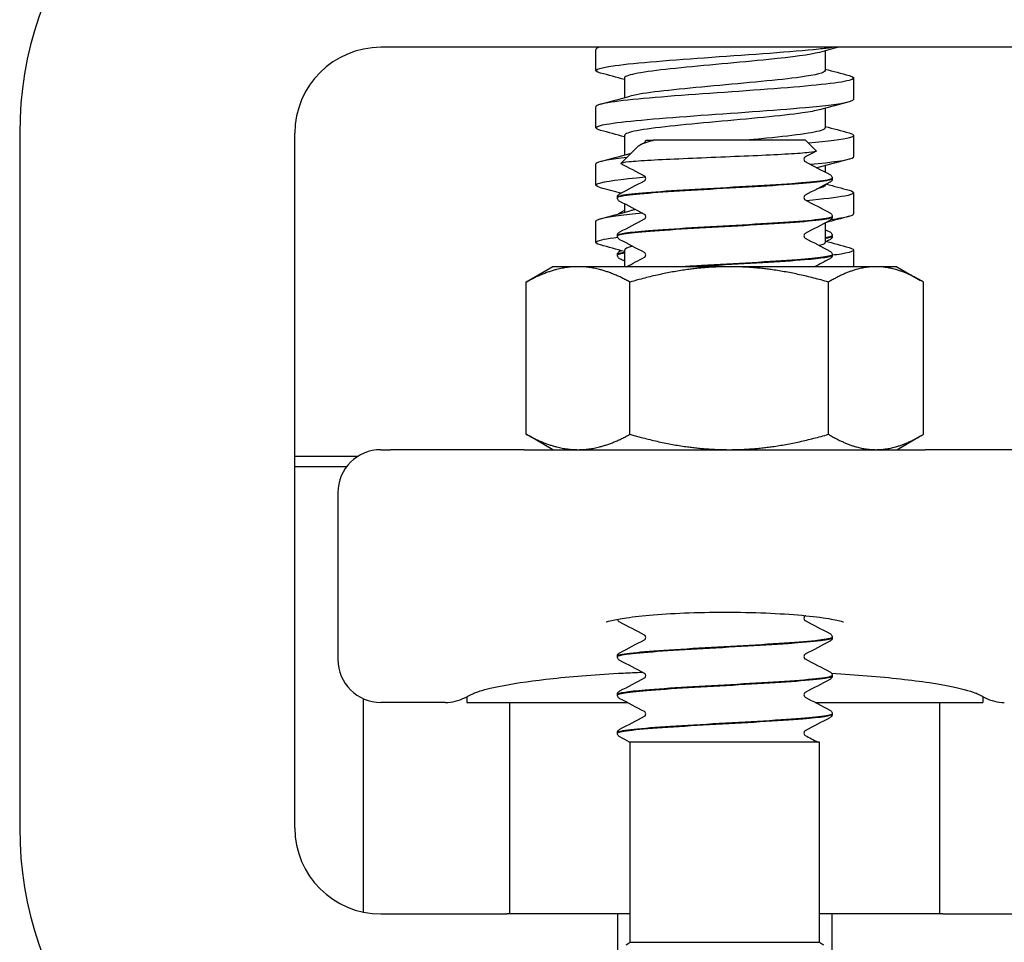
# Model space of a CAD drawing. Header units: inches. Extents: x 24 to 1128, y -58 to 748.
# Tile 580 of 656: x 907.41 to 908.84, y 339.35 to 340.7. Entities that reach past the tile are written whole.
import ezdxf

# ---------------------------------------------------------------- set-up
doc = ezdxf.new("R2010")
doc.units = ezdxf.units.IN
doc.header["$LTSCALE"] = 32
doc.header["$MEASUREMENT"] = 0
doc.layers.add('Visible (ANSI)', color=7, linetype='Continuous', lineweight=30)

msp = doc.modelspace()

# ---------------------------------------------------------------- linework, layer by layer
at = {"layer": 'Visible (ANSI)'}
for p, q in [((907.95618, 340.65617), (907.93584, 340.65617)), ((908.91549, 340.65617), (907.95618, 340.65617)), ((908.24834, 340.62229), (908.24834, 340.65318)), ((908.58167, 340.65096), (908.58167, 340.62229)), ((908.29001, 340.61152), (908.29001, 340.58285)), ((908.62334, 340.58063), (908.62334, 340.61152)), ((908.24834, 340.53896), (908.24834, 340.56985)), ((908.58167, 340.56763), (908.58167, 340.53896)), ((907.41084, 340.53117), (907.41084, 339.52117)), ((907.81084, 339.52117), (907.81084, 340.53117)), ((908.29001, 340.52819), (908.29001, 340.49952)), ((908.62334, 340.49729), (908.62334, 340.52818)), ((908.30951, 340.51212), (908.28482, 340.48742)), ((908.32077, 340.52117), (908.33205, 340.52117)), ((908.32077, 340.52115), (908.32077, 340.52117)), ((908.55311, 340.52117), (908.33205, 340.52117)), ((908.55311, 340.52117), (908.56857, 340.50571)), ((908.24834, 340.45563), (908.24834, 340.48652)), ((908.58201, 340.48438), (908.58167, 340.48421)), ((908.58167, 340.48429), (908.58167, 340.47467)), ((908.59209, 340.46524), (908.59209, 340.46583)), ((908.58167, 340.4564), (908.58167, 340.45563)), ((908.27959, 340.43744), (908.27959, 340.43802)), ((908.62334, 340.41396), (908.62334, 340.44485)), ((908.29001, 340.4286), (908.29001, 340.41619)), ((908.59209, 340.40963), (908.59209, 340.41021)), ((908.24834, 340.37229), (908.24834, 340.40318)), ((908.58167, 340.40079), (908.58167, 340.37229)), ((908.27959, 340.38183), (908.27959, 340.38241)), ((908.59209, 340.38183), (908.59209, 340.38241)), ((908.27959, 340.35402), (908.27959, 340.3546)), ((908.29001, 340.36152), (908.29001, 340.33717)), ((908.59209, 340.35402), (908.59209, 340.3546)), ((908.62334, 340.33717), (908.62334, 340.36152)), ((908.18584, 340.33717), (908.1513, 340.31723)), ((908.22262, 340.33717), (908.18584, 340.33717)), ((908.44227, 340.33717), (908.22262, 340.33717)), ((908.65549, 340.33717), (908.44227, 340.33717)), ((908.68584, 340.33717), (908.65549, 340.33717)), ((908.68584, 340.33717), (908.72038, 340.31723)), ((908.14726, 340.0935), (908.14726, 340.31484)), ((908.29798, 340.0935), (908.29798, 340.31484)), ((908.58656, 340.0935), (908.58656, 340.31484)), ((908.72442, 340.0935), (908.72442, 340.31484)), ((908.18584, 340.07117), (908.1513, 340.09111)), ((908.68584, 340.07117), (908.72038, 340.09111)), ((907.93584, 340.07117), (907.95009, 340.07117)), ((908.14439, 340.07117), (907.95009, 340.07117)), ((908.14439, 340.07117), (908.72729, 340.07117)), ((908.92159, 340.07117), (908.72729, 340.07117)), ((907.81084, 340.06179), (907.90291, 340.06179)), ((907.88584, 340.04617), (907.81084, 340.04617)), ((907.87334, 340.00867), (907.87334, 339.76622)), ((908.59209, 339.79791), (908.59209, 339.79849)), ((908.27959, 339.7701), (908.27959, 339.77069)), ((908.59209, 339.7423), (908.59209, 339.74288)), ((907.91084, 339.39869), (907.91084, 339.70894)), ((908.06084, 339.71196), (908.06084, 339.70372)), ((908.27959, 339.71449), (908.27959, 339.71508)), ((908.81084, 339.71196), (908.81084, 339.70372)), ((908.02959, 339.70372), (907.93584, 339.70372)), ((908.06084, 339.70372), (908.29369, 339.70372)), ((908.12334, 339.39617), (908.12334, 339.70372)), ((908.56717, 339.70372), (908.81084, 339.70372)), ((908.74834, 339.39617), (908.74834, 339.70372)), ((908.59209, 339.68669), (908.59209, 339.68727)), ((908.27959, 339.65888), (908.27959, 339.65946)), ((908.29834, 339.64617), (908.29739, 339.64617)), ((908.57334, 339.64617), (908.29834, 339.64617)), ((908.29834, 339.35496), (908.29834, 339.64617)), ((908.57334, 339.35496), (908.57334, 339.64617)), ((907.93584, 339.39617), (907.95618, 339.39617)), ((907.95618, 339.39617), (908.11912, 339.39617)), ((908.16678, 339.39617), (908.11912, 339.39617)), ((908.20669, 339.39617), (908.16678, 339.39617)), ((908.27959, 339.39617), (908.20669, 339.39617)), ((908.29834, 339.39617), (908.27959, 339.39617)), ((908.27959, 339.39617), (908.27959, 339.04629)), ((908.59209, 339.39617), (908.57334, 339.39617)), ((908.59209, 339.04629), (908.59209, 339.39617)), ((908.66499, 339.39617), (908.59209, 339.39617)), ((908.7049, 339.39617), (908.66499, 339.39617)), ((908.75255, 339.39617), (908.7049, 339.39617)), ((908.75255, 339.39617), (908.91549, 339.39617)), ((908.29834, 339.35496), (908.57334, 339.35496))]:
    msp.add_line(p, q, dxfattribs=at)
for centre, radius, start, end in [((907.93584, 340.53117), 0.525, 105.80306, 180), ((907.93584, 340.53117), 0.125, 90, 180), ((907.93584, 340.00867), 0.0625, 90, 180), ((907.93584, 339.76622), 0.0625, 180, 270), ((908.02959, 339.76622), 0.0625, 270, 296.56505), ((908.84209, 339.76622), 0.0625, 243.43495, 270), ((907.93584, 339.52117), 0.525, 180, 254.19694), ((907.93584, 339.52117), 0.125, 180, 270), ((908.43584, 339.14617), 0.25, 123.36701, 125.09963), ((908.43584, 339.14617), 0.25, 54.90037, 56.63299)]:
    msp.add_arc(centre, radius, start, end, dxfattribs=at)
for points, knots in [([(908.25503, 340.61875), (908.24176, 340.62238), (908.24935, 340.626), (908.27623, 340.62962), (908.30631, 340.63368), (908.35986, 340.63773), (908.41689, 340.64179), (908.47389, 340.64584), (908.53308, 340.64989), (908.57236, 340.65394), (908.57955, 340.65469), (908.58604, 340.65543), (908.59179, 340.65617)], [-119.647505, -119.647505, -119.647505, -119.647505, -118.8280574, -118.8280574, -118.8280574, -117.9109695, -117.9109695, -117.9109695, -116.994168, -116.994168, -116.994168, -116.826406, -116.826406, -116.826406, -116.826406]), ([(908.57331, 340.6487), (908.56051, 340.64525), (908.53374, 340.64181), (908.49966, 340.63836), (908.45748, 340.63409), (908.40526, 340.62983), (908.36437, 340.62556), (908.32357, 340.6213), (908.29516, 340.61705), (908.29067, 340.61279), (908.29023, 340.61237), (908.29002, 340.61194), (908.29005, 340.61152)], [116.5770818, 116.5770818, 116.5770818, 116.5770818, 117.3567332, 117.3567332, 117.3567332, 118.3219159, 118.3219159, 118.3219159, 119.2846371, 119.2846371, 119.2846371, 119.3805208, 119.3805208, 119.3805208, 119.3805208]), ([(908.61639, 340.61506), (908.62341, 340.61318), (908.62518, 340.61131), (908.62102, 340.60943), (908.61213, 340.60542), (908.57636, 340.60141), (908.5268, 340.5974), (908.47727, 340.5934), (908.41502, 340.58939), (908.36284, 340.58538), (908.31068, 340.58138), (908.2697, 340.57737), (908.25487, 340.57336), (908.25054, 340.57219), (908.24847, 340.57102), (908.24856, 340.56985)], [115.971944, 115.971944, 115.971944, 115.971944, 116.3964197, 116.3964197, 116.3964197, 117.3031904, 117.3031904, 117.3031904, 118.2096177, 118.2096177, 118.2096177, 119.1157111, 119.1157111, 119.1157111, 119.3805208, 119.3805208, 119.3805208, 119.3805208]), ([(908.58148, 340.62229), (908.58125, 340.61913), (908.56868, 340.61596), (908.54579, 340.61279), (908.51497, 340.60852), (908.46628, 340.60425), (908.41965, 340.59998), (908.37303, 340.59572), (908.32975, 340.59145), (908.30748, 340.58719), (908.30387, 340.5865), (908.30083, 340.5858), (908.29837, 340.58511)], [116.2389282, 116.2389282, 116.2389282, 116.2389282, 116.9556341, 116.9556341, 116.9556341, 117.920977, 117.920977, 117.920977, 118.8859376, 118.8859376, 118.8859376, 119.0423672, 119.0423672, 119.0423672, 119.0423672]), ([(908.25519, 340.53542), (908.24431, 340.5384), (908.24699, 340.54139), (908.26371, 340.54437), (908.2865, 340.54843), (908.33482, 340.5525), (908.39057, 340.55656), (908.4463, 340.56062), (908.50818, 340.56468), (908.55301, 340.56875), (908.59672, 340.57271), (908.62326, 340.57667), (908.62334, 340.58063)], [-125.9306903, -125.9306903, -125.9306903, -125.9306903, -125.2559201, -125.2559201, -125.2559201, -124.3367513, -124.3367513, -124.3367513, -123.417888, -123.417888, -123.417888, -122.5221135, -122.5221135, -122.5221135, -122.5221135]), ([(908.57313, 340.56537), (908.56761, 340.56383), (908.5594, 340.56229), (908.5487, 340.56076), (908.51863, 340.55644), (908.46975, 340.55212), (908.42247, 340.5478), (908.37525, 340.54349), (908.33098, 340.53918), (908.3081, 340.53486), (908.29629, 340.53264), (908.29036, 340.53041), (908.29034, 340.52819)], [122.8602671, 122.8602671, 122.8602671, 122.8602671, 123.207942, 123.207942, 123.207942, 124.1847103, 124.1847103, 124.1847103, 125.1601902, 125.1601902, 125.1601902, 125.6637061, 125.6637061, 125.6637061, 125.6637061]), ([(908.58144, 340.53896), (908.58153, 340.5377), (908.57968, 340.53644), (908.57577, 340.53518), (908.5624, 340.53085), (908.52533, 340.52653), (908.48006, 340.52221), (908.47642, 340.52187), (908.47273, 340.52152), (908.469, 340.52117)], [122.5221135, 122.5221135, 122.5221135, 122.5221135, 122.8074999, 122.8074999, 122.8074999, 123.7848109, 123.7848109, 123.7848109, 123.8635183, 123.8635183, 123.8635183, 123.8635183]), ([(908.61637, 340.53173), (908.62494, 340.52941), (908.6255, 340.52709), (908.61717, 340.52477), (908.60751, 340.52209), (908.58608, 340.51941), (908.55736, 340.51672)], [122.2551293, 122.2551293, 122.2551293, 122.2551293, 122.779391, 122.779391, 122.779391, 123.3864156, 123.3864156, 123.3864156, 123.3864156]), ([(908.30951, 340.51212), (908.30996, 340.51256), (908.31052, 340.51301), (908.31464, 340.51578), (908.32102, 340.51813), (908.3301, 340.52057)], [-0.14549402, -0.14549402, -0.14549402, -0.14549402, -0.12168954, -0.12168954, 0, 0, 0, 0]), ([(908.31916, 340.51777), (908.31918, 340.51779), (908.31935, 340.51788), (908.31984, 340.5184), (908.32011, 340.51874), (908.32059, 340.51975), (908.32077, 340.52044), (908.32077, 340.52115)], [0.005742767, 0.005742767, 0.005742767, 0.005742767, 0.02135506, 0.02135506, 0.032660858, 0.032660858, 0.044379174, 0.044379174, 0.044379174, 0.044379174]), ([(908.29354, 340.4959), (908.27039, 340.49336), (908.25482, 340.49083), (908.25003, 340.4883), (908.2489, 340.48771), (908.24838, 340.48711), (908.24842, 340.48652)], [124.95658952, 124.95658952, 124.95658952, 124.95658952, 125.52946032, 125.52946032, 125.52946032, 125.66370614, 125.66370614, 125.66370614, 125.66370614]), ([(908.56857, 340.50571), (908.56868, 340.5056), (908.56872, 340.50549), (908.56847, 340.50461), (908.5648, 340.50386), (908.551, 340.50235), (908.54088, 340.5016), (908.51537, 340.50008), (908.50014, 340.49933), (908.46643, 340.49782), (908.44824, 340.49707), (908.41122, 340.49556), (908.39276, 340.49481), (908.35799, 340.49329), (908.34206, 340.49254), (908.31492, 340.49103), (908.30405, 340.49028), (908.28893, 340.48876), (908.28493, 340.48801), (908.28467, 340.4871), (908.2848, 340.48693), (908.28511, 340.48677)], [-1.3014574, -1.3014574, -1.3014574, -1.3014574, -1.2822742, -1.2822742, -1.1486049, -1.1486049, -1.0127327, -1.0127327, -0.8746582, -0.8746582, -0.7343822, -0.7343822, -0.5919052, -0.5919052, -0.4472279, -0.4472279, -0.3003508, -0.3003508, -0.1512747, -0.1512747, -0.1188582, -0.1188582, -0.1188582, -0.1188582]), ([(908.55253, 340.49671), (908.55253, 340.49671), (908.55236, 340.49664), (908.55184, 340.49609), (908.55156, 340.49575), (908.55108, 340.49473), (908.5509, 340.49404), (908.5509, 340.49334)], [0.003893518, 0.003893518, 0.003893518, 0.003893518, 0.02135506, 0.02135506, 0.032660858, 0.032660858, 0.044379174, 0.044379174, 0.044379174, 0.044379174]), ([(908.55978, 340.48606), (908.59188, 340.48911), (908.61427, 340.49216), (908.62102, 340.49521), (908.62256, 340.4959), (908.62329, 340.4966), (908.62323, 340.49729)], [-129.65259861, -129.65259861, -129.65259861, -129.65259861, -128.96260318, -128.96260318, -128.96260318, -128.8052988, -128.8052988, -128.8052988, -128.8052988]), ([(908.5509, 340.49334), (908.5509, 340.49227), (908.55135, 340.49127), (908.55205, 340.49031), (908.55231, 340.49012), (908.5525, 340.48998), (908.55253, 340.48997), (908.55253, 340.48997)], [0, 0, 0, 0, 0.017919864, 0.017919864, 0.032518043, 0.032518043, 0.040461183, 0.040461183, 0.040461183, 0.040461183]), ([(908.25529, 340.45209), (908.24786, 340.45408), (908.24635, 340.45607), (908.2515, 340.45807), (908.25976, 340.46126), (908.285, 340.46446), (908.32034, 340.46765)], [-132.2138756, -132.2138756, -132.2138756, -132.2138756, -131.7629263, -131.7629263, -131.7629263, -131.0404373, -131.0404373, -131.0404373, -131.0404373]), ([(908.59207, 340.46585), (908.59209, 340.46566), (908.592, 340.46547), (908.5918, 340.46528), (908.58876, 340.46247), (908.56043, 340.45965), (908.51817, 340.45683), (908.47592, 340.45402), (908.42087, 340.4512), (908.37507, 340.44839), (908.32929, 340.44557), (908.29397, 340.44276), (908.28326, 340.43994), (908.28082, 340.4393), (908.27967, 340.43866), (908.27975, 340.43802)], [6.2803244, 6.2803244, 6.2803244, 6.2803244, 6.3443154, 6.3443154, 6.3443154, 7.2990044, 7.2990044, 7.2990044, 8.2534333, 8.2534333, 8.2534333, 9.2076053, 9.2076053, 9.2076053, 9.424778, 9.424778, 9.424778, 9.424778]), ([(908.32077, 340.46553), (908.32077, 340.46661), (908.32033, 340.4676), (908.31962, 340.46856), (908.31937, 340.46875), (908.31918, 340.46889), (908.31915, 340.46891), (908.31915, 340.46891)], [0, 0, 0, 0, 0.017919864, 0.017919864, 0.032518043, 0.032518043, 0.040461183, 0.040461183, 0.040461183, 0.040461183]), ([(908.58835, 340.47117), (908.58898, 340.47084), (908.58966, 340.47044), (908.59076, 340.4693), (908.59115, 340.4688), (908.5918, 340.46751), (908.59205, 340.46669), (908.59209, 340.46585)], [0, 0, 0, 0, 0.022095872, 0.022095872, 0.033561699, 0.033561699, 0.045438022, 0.045438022, 0.045438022, 0.045438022]), ([(908.27988, 340.43741), (908.27976, 340.43849), (908.28299, 340.43957), (908.28972, 340.44064), (908.30726, 340.44345), (908.34807, 340.44625), (908.39593, 340.44905), (908.44444, 340.4519), (908.49889, 340.45474), (908.5371, 340.45758), (908.57144, 340.46014), (908.59185, 340.46269), (908.59205, 340.46524)], [-15.7108241, -15.7108241, -15.7108241, -15.7108241, -15.3458188, -15.3458188, -15.3458188, -14.3954331, -14.3954331, -14.3954331, -13.4320997, -13.4320997, -13.4320997, -12.5663706, -12.5663706, -12.5663706, -12.5663706]), ([(908.31916, 340.46216), (908.31918, 340.46218), (908.31935, 340.46227), (908.31984, 340.46279), (908.32011, 340.46313), (908.32059, 340.46414), (908.32077, 340.46483), (908.32077, 340.46553)], [0.005742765, 0.005742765, 0.005742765, 0.005742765, 0.02135506, 0.02135506, 0.032660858, 0.032660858, 0.044379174, 0.044379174, 0.044379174, 0.044379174]), ([(908.59209, 340.46522), (908.59203, 340.46408), (908.5916, 340.46302), (908.59062, 340.46155), (908.5901, 340.46107), (908.58917, 340.46036), (908.58876, 340.46011), (908.58835, 340.4599)], [0, 0, 0, 0, 0.015967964, 0.015967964, 0.031253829, 0.031253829, 0.045415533, 0.045415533, 0.045415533, 0.045415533]), ([(908.27959, 340.43805), (908.27965, 340.43918), (908.28007, 340.44024), (908.28105, 340.44171), (908.28158, 340.4422), (908.2825, 340.4429), (908.28292, 340.44315), (908.28332, 340.44336)], [0, 0, 0, 0, 0.015967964, 0.015967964, 0.031253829, 0.031253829, 0.045415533, 0.045415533, 0.045415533, 0.045415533]), ([(908.28332, 340.43209), (908.28269, 340.43243), (908.28202, 340.43283), (908.28092, 340.43397), (908.28052, 340.43446), (908.27987, 340.43575), (908.27963, 340.43657), (908.27959, 340.43741)], [0, 0, 0, 0, 0.022095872, 0.022095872, 0.033561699, 0.033561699, 0.045438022, 0.045438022, 0.045438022, 0.045438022]), ([(908.55253, 340.4411), (908.55253, 340.4411), (908.55236, 340.44103), (908.55184, 340.44048), (908.55156, 340.44014), (908.55108, 340.43912), (908.5509, 340.43843), (908.5509, 340.43773)], [0.003893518, 0.003893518, 0.003893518, 0.003893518, 0.02135506, 0.02135506, 0.032660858, 0.032660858, 0.044379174, 0.044379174, 0.044379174, 0.044379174]), ([(908.5509, 340.43773), (908.5509, 340.43666), (908.55135, 340.43566), (908.55205, 340.4347), (908.55231, 340.43451), (908.5525, 340.43437), (908.55253, 340.43436), (908.55253, 340.43436)], [0, 0, 0, 0, 0.017919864, 0.017919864, 0.032518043, 0.032518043, 0.040461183, 0.040461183, 0.040461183, 0.040461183]), ([(908.61647, 340.44839), (908.62686, 340.44555), (908.625, 340.44271), (908.61023, 340.43986), (908.59859, 340.43762), (908.57907, 340.43538), (908.55463, 340.43314)], [128.5383146, 128.5383146, 128.5383146, 128.5383146, 129.1813969, 129.1813969, 129.1813969, 129.6884867, 129.6884867, 129.6884867, 129.6884867]), ([(908.31623, 340.41484), (908.27584, 340.41112), (908.25037, 340.40739), (908.24846, 340.40367), (908.24838, 340.4035), (908.24834, 340.40334), (908.24835, 340.40318)], [131.0679976, 131.0679976, 131.0679976, 131.0679976, 131.91067597, 131.91067597, 131.91067597, 131.94689145, 131.94689145, 131.94689145, 131.94689145]), ([(908.2796, 340.3818), (908.27956, 340.38452), (908.30278, 340.38723), (908.34082, 340.38994), (908.38019, 340.39275), (908.4344, 340.39556), (908.4818, 340.39837), (908.52912, 340.40118), (908.56842, 340.40398), (908.58407, 340.40679), (908.58937, 340.40773), (908.59191, 340.40868), (908.59183, 340.40963)], [-21.9940094, -21.9940094, -21.9940094, -21.9940094, -21.0740719, -21.0740719, -21.0740719, -20.1217618, -20.1217618, -20.1217618, -19.1712317, -19.1712317, -19.1712317, -18.8495559, -18.8495559, -18.8495559, -18.8495559]), ([(908.59176, 340.41024), (908.59184, 340.40889), (908.58666, 340.40754), (908.57616, 340.40618), (908.55433, 340.40337), (908.51009, 340.40056), (908.46111, 340.39775), (908.41214, 340.39494), (908.35974, 340.39213), (908.32482, 340.38932), (908.29621, 340.38701), (908.27996, 340.38471), (908.2797, 340.38241)], [12.5635097, 12.5635097, 12.5635097, 12.5635097, 13.0217811, 13.0217811, 13.0217811, 13.9747115, 13.9747115, 13.9747115, 14.9274022, 14.9274022, 14.9274022, 15.7079633, 15.7079633, 15.7079633, 15.7079633]), ([(908.28098, 340.41373), (908.28134, 340.41417), (908.28171, 340.41449), (908.2825, 340.4151), (908.28292, 340.41535), (908.28332, 340.41556)], [0.020200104, 0.020200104, 0.020200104, 0.020200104, 0.031253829, 0.031253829, 0.045415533, 0.045415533, 0.045415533, 0.045415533]), ([(908.30599, 340.42022), (908.30408, 340.41984), (908.30233, 340.41947), (908.30076, 340.41909), (908.29988, 340.41887), (908.29905, 340.41866), (908.29828, 340.41845)], [131.4746451, 131.4746451, 131.4746451, 131.4746451, 131.56042168, 131.56042168, 131.56042168, 131.60873779, 131.60873779, 131.60873779, 131.60873779]), ([(908.32077, 340.40992), (908.32077, 340.411), (908.32033, 340.41199), (908.31962, 340.41295), (908.31937, 340.41314), (908.31918, 340.41328), (908.31915, 340.4133), (908.31915, 340.4133)], [0, 0, 0, 0, 0.017919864, 0.017919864, 0.032518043, 0.032518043, 0.040461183, 0.040461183, 0.040461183, 0.040461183]), ([(908.31916, 340.40655), (908.31918, 340.40657), (908.31935, 340.40666), (908.31984, 340.40717), (908.32011, 340.40752), (908.32059, 340.40853), (908.32077, 340.40922), (908.32077, 340.40992)], [0.005742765, 0.005742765, 0.005742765, 0.005742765, 0.02135506, 0.02135506, 0.032660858, 0.032660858, 0.044379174, 0.044379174, 0.044379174, 0.044379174]), ([(908.58835, 340.41556), (908.58898, 340.41523), (908.58966, 340.41483), (908.59076, 340.41369), (908.59115, 340.41319), (908.5918, 340.4119), (908.59205, 340.41108), (908.59209, 340.41024)], [0, 0, 0, 0, 0.022095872, 0.022095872, 0.033561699, 0.033561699, 0.045438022, 0.045438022, 0.045438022, 0.045438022]), ([(908.59209, 340.40961), (908.59203, 340.40847), (908.5916, 340.40741), (908.59062, 340.40594), (908.5901, 340.40546), (908.58917, 340.40475), (908.58876, 340.4045), (908.58835, 340.40429)], [0, 0, 0, 0, 0.015967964, 0.015967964, 0.031253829, 0.031253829, 0.045415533, 0.045415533, 0.045415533, 0.045415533]), ([(908.59041, 340.40601), (908.60113, 340.40734), (908.60954, 340.40868), (908.61508, 340.41001), (908.62055, 340.41133), (908.62317, 340.41264), (908.62309, 340.41396)], [-135.68835269, -135.68835269, -135.68835269, -135.68835269, -135.38632894, -135.38632894, -135.38632894, -135.0884841, -135.0884841, -135.0884841, -135.0884841]), ([(908.25528, 340.36875), (908.24875, 340.37049), (908.24674, 340.37223), (908.24983, 340.37397), (908.25347, 340.37601), (908.26415, 340.37806), (908.28021, 340.38011)], [-138.49706092, -138.49706092, -138.49706092, -138.49706092, -138.10400052, -138.10400052, -138.10400052, -137.64103275, -137.64103275, -137.64103275, -137.64103275]), ([(908.27959, 340.38243), (908.27965, 340.38357), (908.28007, 340.38463), (908.28105, 340.3861), (908.28158, 340.38659), (908.2825, 340.38729), (908.28292, 340.38754), (908.28332, 340.38775)], [0, 0, 0, 0, 0.015967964, 0.015967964, 0.031253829, 0.031253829, 0.045415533, 0.045415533, 0.045415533, 0.045415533]), ([(908.28332, 340.37648), (908.28269, 340.37682), (908.28202, 340.37722), (908.28092, 340.37835), (908.28052, 340.37885), (908.27987, 340.38014), (908.27963, 340.38096), (908.27959, 340.3818)], [0, 0, 0, 0, 0.022095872, 0.022095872, 0.033561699, 0.033561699, 0.045438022, 0.045438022, 0.045438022, 0.045438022]), ([(908.55253, 340.38549), (908.55253, 340.38549), (908.55236, 340.38542), (908.55184, 340.38487), (908.55156, 340.38452), (908.55108, 340.38351), (908.5509, 340.38282), (908.5509, 340.38212)], [0.003893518, 0.003893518, 0.003893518, 0.003893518, 0.02135506, 0.02135506, 0.032660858, 0.032660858, 0.044379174, 0.044379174, 0.044379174, 0.044379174]), ([(908.5509, 340.38212), (908.5509, 340.38104), (908.55135, 340.38005), (908.55205, 340.37909), (908.55231, 340.3789), (908.5525, 340.37876), (908.55253, 340.37874), (908.55253, 340.37874)], [0, 0, 0, 0, 0.017919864, 0.017919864, 0.032518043, 0.032518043, 0.040461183, 0.040461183, 0.040461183, 0.040461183]), ([(908.58143, 340.37858), (908.58767, 340.37955), (908.59134, 340.38052), (908.59198, 340.3815), (908.59205, 340.38161), (908.59209, 340.38172), (908.59208, 340.38183)], [-22.3583566, -22.3583566, -22.3583566, -22.3583566, -22.02834484, -22.02834484, -22.02834484, -21.99114858, -21.99114858, -21.99114858, -21.99114858]), ([(908.59197, 340.38243), (908.59206, 340.38192), (908.59134, 340.3814), (908.58979, 340.38089), (908.58805, 340.38031), (908.58526, 340.37974), (908.58156, 340.37916)], [15.7051024, 15.7051024, 15.7051024, 15.7051024, 15.87985604, 15.87985604, 15.87985604, 16.07517129, 16.07517129, 16.07517129, 16.07517129]), ([(908.58835, 340.38775), (908.58898, 340.38742), (908.58966, 340.38702), (908.59076, 340.38588), (908.59115, 340.38538), (908.5918, 340.38409), (908.59205, 340.38328), (908.59209, 340.38243)], [0, 0, 0, 0, 0.022095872, 0.022095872, 0.033561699, 0.033561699, 0.045438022, 0.045438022, 0.045438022, 0.045438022]), ([(908.59209, 340.3818), (908.59203, 340.38067), (908.5916, 340.3796), (908.59062, 340.37813), (908.5901, 340.37765), (908.58917, 340.37694), (908.58876, 340.3767), (908.58835, 340.37648)], [0, 0, 0, 0, 0.015967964, 0.015967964, 0.031253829, 0.031253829, 0.045415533, 0.045415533, 0.045415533, 0.045415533]), ([(908.58141, 340.37229), (908.58149, 340.37081), (908.5789, 340.36932), (908.5735, 340.36783), (908.57346, 340.36782), (908.57342, 340.36781), (908.57337, 340.3678)], [135.0884841, 135.0884841, 135.0884841, 135.0884841, 135.42476509, 135.42476509, 135.42476509, 135.42748803, 135.42748803, 135.42748803, 135.42748803]), ([(908.27959, 340.35463), (908.27965, 340.35576), (908.28007, 340.35683), (908.28105, 340.3583), (908.28158, 340.35878), (908.2825, 340.35949), (908.28292, 340.35973), (908.28332, 340.35995)], [0, 0, 0, 0, 0.015967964, 0.015967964, 0.031253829, 0.031253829, 0.045415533, 0.045415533, 0.045415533, 0.045415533]), ([(908.28332, 340.34868), (908.28269, 340.34901), (908.28202, 340.34941), (908.28092, 340.35055), (908.28052, 340.35105), (908.27987, 340.35234), (908.27963, 340.35315), (908.27959, 340.354)], [0, 0, 0, 0, 0.022095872, 0.022095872, 0.033561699, 0.033561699, 0.045438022, 0.045438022, 0.045438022, 0.045438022]), ([(908.29018, 340.35785), (908.28537, 340.35711), (908.2821, 340.35636), (908.2806, 340.35561), (908.27993, 340.35527), (908.27961, 340.35494), (908.27964, 340.3546)], [18.4823479, 18.4823479, 18.4823479, 18.4823479, 18.73582519, 18.73582519, 18.73582519, 18.84955592, 18.84955592, 18.84955592, 18.84955592]), ([(908.27977, 340.354), (908.27965, 340.35468), (908.28091, 340.35536), (908.28363, 340.35604), (908.28527, 340.35645), (908.28743, 340.35686), (908.29007, 340.35727)], [-25.1356021, -25.1356021, -25.1356021, -25.1356021, -24.90483157, -24.90483157, -24.90483157, -24.76553321, -24.76553321, -24.76553321, -24.76553321]), ([(908.32077, 340.35431), (908.32077, 340.35539), (908.32033, 340.35638), (908.31962, 340.35734), (908.31937, 340.35753), (908.31918, 340.35767), (908.31915, 340.35769), (908.31915, 340.35769)], [0, 0, 0, 0, 0.017919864, 0.017919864, 0.032518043, 0.032518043, 0.040461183, 0.040461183, 0.040461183, 0.040461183]), ([(908.31916, 340.35094), (908.31918, 340.35096), (908.31935, 340.35105), (908.31984, 340.35156), (908.32011, 340.35191), (908.32059, 340.35292), (908.32077, 340.35361), (908.32077, 340.35431)], [0.005742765, 0.005742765, 0.005742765, 0.005742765, 0.02135506, 0.02135506, 0.032660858, 0.032660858, 0.044379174, 0.044379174, 0.044379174, 0.044379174]), ([(908.59203, 340.35463), (908.59193, 340.35215), (908.57292, 340.34967), (908.54038, 340.34719), (908.50356, 340.34438), (908.45037, 340.34157), (908.402, 340.33877), (908.39281, 340.33824), (908.38384, 340.3377), (908.37521, 340.33717)], [18.846695, 18.846695, 18.846695, 18.846695, 19.6873602, 19.6873602, 19.6873602, 20.6386727, 20.6386727, 20.6386727, 20.8193201, 20.8193201, 20.8193201, 20.8193201]), ([(908.38482, 340.33717), (908.39559, 340.33782), (908.40676, 340.33847), (908.41813, 340.33911), (908.4672, 340.34191), (908.51847, 340.34471), (908.55163, 340.34751), (908.57737, 340.34968), (908.59165, 340.35185), (908.59191, 340.35402)], [-27.0367377, -27.0367377, -27.0367377, -27.0367377, -26.8171228, -26.8171228, -26.8171228, -25.8688703, -25.8688703, -25.8688703, -25.1327412, -25.1327412, -25.1327412, -25.1327412]), ([(908.58835, 340.35995), (908.58898, 340.35962), (908.58966, 340.35921), (908.59076, 340.35808), (908.59115, 340.35758), (908.5918, 340.35629), (908.59205, 340.35547), (908.59209, 340.35463)], [0, 0, 0, 0, 0.022095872, 0.022095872, 0.033561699, 0.033561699, 0.045438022, 0.045438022, 0.045438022, 0.045438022]), ([(908.59209, 340.354), (908.59203, 340.35286), (908.5916, 340.3518), (908.59062, 340.35033), (908.5901, 340.34985), (908.58917, 340.34914), (908.58876, 340.34889), (908.58835, 340.34868)], [0, 0, 0, 0, 0.015967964, 0.015967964, 0.031253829, 0.031253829, 0.045415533, 0.045415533, 0.045415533, 0.045415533]), ([(908.61655, 340.36506), (908.6281, 340.36189), (908.62418, 340.35873), (908.60474, 340.35556), (908.60103, 340.35496), (908.59677, 340.35435), (908.59201, 340.35375)], [134.82149994, 134.82149994, 134.82149994, 134.82149994, 135.53765459, 135.53765459, 135.53765459, 135.67435376, 135.67435376, 135.67435376, 135.67435376]), ([(908.26313, 339.82074), (908.26313, 339.82074), (908.26343, 339.82086), (908.26527, 339.82146), (908.26798, 339.82223), (908.27696, 339.82424), (908.28428, 339.82557), (908.30393, 339.82838), (908.31708, 339.82983), (908.34772, 339.83235), (908.36552, 339.83338), (908.40338, 339.83472), (908.42349, 339.83503), (908.46357, 339.83482), (908.48354, 339.83431), (908.52092, 339.83255), (908.53836, 339.83131), (908.56828, 339.82835), (908.58097, 339.82664), (908.5989, 339.82345), (908.60506, 339.82188), (908.60817, 339.82089), (908.60855, 339.82075), (908.60855, 339.82075)], [1.8945028, 1.8945028, 1.8945028, 1.8945028, 1.9543113, 1.9543113, 2.1015966, 2.1015966, 2.3153124, 2.3153124, 2.5832169, 2.5832169, 2.8771615, 2.8771615, 3.1801453, 3.1801453, 3.484918, 3.484918, 3.7864684, 3.7864684, 4.0748758, 4.0748758, 4.3212229, 4.3212229, 4.3886825, 4.3886825, 4.3886825, 4.3886825]), ([(908.28332, 339.82037), (908.28269, 339.8207), (908.28202, 339.82111), (908.28092, 339.82224), (908.28052, 339.82274), (908.28001, 339.82376), (908.27984, 339.82421), (908.27973, 339.82468)], [0, 0, 0, 0, 0.022095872, 0.022095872, 0.033561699, 0.033561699, 0.040580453, 0.040580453, 0.040580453, 0.040580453]), ([(908.55253, 339.82938), (908.55253, 339.82938), (908.55236, 339.82931), (908.55184, 339.82876), (908.55156, 339.82841), (908.55108, 339.8274), (908.5509, 339.82671), (908.5509, 339.82601)], [0.003893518, 0.003893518, 0.003893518, 0.003893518, 0.02135506, 0.02135506, 0.032660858, 0.032660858, 0.044379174, 0.044379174, 0.044379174, 0.044379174]), ([(908.5509, 339.82601), (908.5509, 339.82493), (908.55135, 339.82394), (908.55205, 339.82298), (908.55231, 339.82279), (908.5525, 339.82265), (908.55253, 339.82263), (908.55253, 339.82263)], [0, 0, 0, 0, 0.017919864, 0.017919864, 0.032518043, 0.032518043, 0.040461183, 0.040461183, 0.040461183, 0.040461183]), ([(908.59204, 339.79852), (908.59208, 339.79823), (908.59186, 339.79794), (908.59138, 339.79765), (908.58666, 339.79485), (908.55706, 339.79205), (908.51432, 339.78925), (908.47162, 339.78645), (908.4169, 339.78365), (908.37184, 339.78085), (908.32604, 339.77801), (908.29147, 339.77517), (908.28225, 339.77232), (908.28048, 339.77178), (908.27965, 339.77123), (908.27972, 339.77069)], [81.6785481, 81.6785481, 81.6785481, 81.6785481, 81.7769581, 81.7769581, 81.7769581, 82.7259477, 82.7259477, 82.7259477, 83.6742001, 83.6742001, 83.6742001, 84.6382389, 84.6382389, 84.6382389, 84.8230016, 84.8230016, 84.8230016, 84.8230016]), ([(908.27983, 339.77008), (908.2797, 339.77097), (908.28189, 339.77186), (908.28652, 339.77275), (908.30111, 339.77556), (908.3396, 339.77837), (908.38664, 339.78117), (908.43367, 339.78398), (908.48801, 339.78679), (908.52802, 339.78959), (908.56754, 339.79236), (908.59205, 339.79514), (908.59209, 339.79791)], [-91.1090478, -91.1090478, -91.1090478, -91.1090478, -90.8072453, -90.8072453, -90.8072453, -89.8557102, -89.8557102, -89.8557102, -88.9043978, -88.9043978, -88.9043978, -87.9645943, -87.9645943, -87.9645943, -87.9645943]), ([(908.32077, 339.7982), (908.32077, 339.79927), (908.32033, 339.80027), (908.31962, 339.80123), (908.31937, 339.80142), (908.31918, 339.80156), (908.31915, 339.80157), (908.31915, 339.80157)], [0, 0, 0, 0, 0.017919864, 0.017919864, 0.032518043, 0.032518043, 0.040461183, 0.040461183, 0.040461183, 0.040461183]), ([(908.31916, 339.79483), (908.31918, 339.79485), (908.31935, 339.79494), (908.31984, 339.79545), (908.32011, 339.79579), (908.32059, 339.79681), (908.32077, 339.7975), (908.32077, 339.7982)], [0.005742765, 0.005742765, 0.005742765, 0.005742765, 0.02135506, 0.02135506, 0.032660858, 0.032660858, 0.044379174, 0.044379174, 0.044379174, 0.044379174]), ([(908.58835, 339.80384), (908.58898, 339.8035), (908.58966, 339.8031), (908.59076, 339.80196), (908.59115, 339.80147), (908.5918, 339.80018), (908.59205, 339.79936), (908.59209, 339.79852)], [0, 0, 0, 0, 0.022095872, 0.022095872, 0.033561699, 0.033561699, 0.045438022, 0.045438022, 0.045438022, 0.045438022]), ([(908.59209, 339.79788), (908.59203, 339.79675), (908.5916, 339.79569), (908.59062, 339.79422), (908.5901, 339.79373), (908.58917, 339.79303), (908.58876, 339.79278), (908.58835, 339.79257)], [0, 0, 0, 0, 0.015967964, 0.015967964, 0.031253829, 0.031253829, 0.045415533, 0.045415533, 0.045415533, 0.045415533]), ([(908.27959, 339.77071), (908.27965, 339.77185), (908.28007, 339.77291), (908.28105, 339.77438), (908.28158, 339.77486), (908.2825, 339.77557), (908.28292, 339.77582), (908.28332, 339.77603)], [0, 0, 0, 0, 0.015967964, 0.015967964, 0.031253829, 0.031253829, 0.045415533, 0.045415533, 0.045415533, 0.045415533]), ([(908.28332, 339.76476), (908.28269, 339.76509), (908.28202, 339.76549), (908.28092, 339.76663), (908.28052, 339.76713), (908.27987, 339.76842), (908.27963, 339.76924), (908.27959, 339.77008)], [0, 0, 0, 0, 0.022095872, 0.022095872, 0.033561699, 0.033561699, 0.045438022, 0.045438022, 0.045438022, 0.045438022]), ([(908.55253, 339.77377), (908.55253, 339.77377), (908.55236, 339.7737), (908.55184, 339.77314), (908.55156, 339.7728), (908.55108, 339.77179), (908.5509, 339.7711), (908.5509, 339.7704)], [0.003893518, 0.003893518, 0.003893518, 0.003893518, 0.02135506, 0.02135506, 0.032660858, 0.032660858, 0.044379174, 0.044379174, 0.044379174, 0.044379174]), ([(908.5509, 339.7704), (908.5509, 339.76932), (908.55135, 339.76833), (908.55205, 339.76737), (908.55231, 339.76718), (908.5525, 339.76704), (908.55253, 339.76702), (908.55253, 339.76702)], [0, 0, 0, 0, 0.017919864, 0.017919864, 0.032518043, 0.032518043, 0.040461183, 0.040461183, 0.040461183, 0.040461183]), ([(908.07103, 339.71698), (908.07186, 339.71738), (908.07519, 339.71879), (908.08804, 339.7228), (908.10001, 339.72573), (908.13415, 339.73213), (908.15838, 339.73558), (908.21645, 339.7418), (908.251, 339.74449), (908.29709, 339.74692), (908.30636, 339.74736), (908.31575, 339.74775)], [-1.3066841, -1.3066841, -1.3066841, -1.3066841, -1.17116986, -1.17116986, -0.95868192, -0.95868192, -0.68297086, -0.68297086, -0.38127091, -0.38127091, -0.30679304, -0.30679304, -0.30679304, -0.30679304]), ([(908.27962, 339.71447), (908.27969, 339.71704), (908.30024, 339.71961), (908.33486, 339.72218), (908.37273, 339.72499), (908.42644, 339.7278), (908.47453, 339.73061), (908.5226, 339.73342), (908.56379, 339.73623), (908.58163, 339.73904), (908.58852, 339.74013), (908.59187, 339.74121), (908.59179, 339.7423)], [-97.3922331, -97.3922331, -97.3922331, -97.3922331, -96.5212894, -96.5212894, -96.5212894, -95.568359, -95.568359, -95.568359, -94.6156683, -94.6156683, -94.6156683, -94.2477796, -94.2477796, -94.2477796, -94.2477796]), ([(908.59176, 339.74291), (908.5918, 339.74141), (908.5854, 339.73991), (908.57263, 339.73842), (908.54866, 339.73561), (908.5029, 339.7328), (908.45363, 339.72999), (908.40444, 339.72718), (908.35303, 339.72438), (908.31986, 339.72158), (908.29423, 339.71941), (908.27999, 339.71724), (908.27974, 339.71508)], [87.9617334, 87.9617334, 87.9617334, 87.9617334, 88.4689986, 88.4689986, 88.4689986, 89.4213086, 89.4213086, 89.4213086, 90.3718388, 90.3718388, 90.3718388, 91.106187, 91.106187, 91.106187, 91.106187]), ([(908.32077, 339.74259), (908.32077, 339.74366), (908.32033, 339.74466), (908.31962, 339.74562), (908.31937, 339.74581), (908.31918, 339.74595), (908.31915, 339.74596), (908.31915, 339.74596)], [0, 0, 0, 0, 0.017919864, 0.017919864, 0.032518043, 0.032518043, 0.040461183, 0.040461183, 0.040461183, 0.040461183]), ([(908.31916, 339.73922), (908.31918, 339.73924), (908.31935, 339.73932), (908.31984, 339.73984), (908.32011, 339.74018), (908.32059, 339.7412), (908.32077, 339.74189), (908.32077, 339.74259)], [0.005742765, 0.005742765, 0.005742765, 0.005742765, 0.02135506, 0.02135506, 0.032660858, 0.032660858, 0.044379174, 0.044379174, 0.044379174, 0.044379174]), ([(908.58835, 339.74822), (908.58898, 339.74789), (908.58966, 339.74749), (908.59076, 339.74635), (908.59115, 339.74586), (908.5918, 339.74457), (908.59205, 339.74375), (908.59209, 339.74291)], [0, 0, 0, 0, 0.022095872, 0.022095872, 0.033561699, 0.033561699, 0.045438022, 0.045438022, 0.045438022, 0.045438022]), ([(908.59209, 339.74227), (908.59203, 339.74114), (908.5916, 339.74008), (908.59062, 339.73861), (908.5901, 339.73812), (908.58917, 339.73742), (908.58876, 339.73717), (908.58835, 339.73696)], [0, 0, 0, 0, 0.015967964, 0.015967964, 0.031253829, 0.031253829, 0.045415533, 0.045415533, 0.045415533, 0.045415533]), ([(908.59097, 339.74604), (908.60895, 339.74504), (908.62632, 339.74386), (908.6771, 339.73977), (908.70781, 339.73633), (908.75707, 339.72887), (908.77631, 339.72478), (908.79513, 339.71932), (908.79966, 339.71746), (908.80064, 339.71698)], [0.40112032, 0.40112032, 0.40112032, 0.40112032, 0.54913888, 0.54913888, 0.8554124, 0.8554124, 1.14497525, 1.14497525, 1.3066841, 1.3066841, 1.3066841, 1.3066841]), ([(908.05754, 339.71032), (908.05754, 339.71032), (908.05772, 339.71041), (908.05845, 339.71077), (908.05899, 339.71105), (908.06045, 339.71177), (908.06135, 339.71222), (908.06352, 339.71329), (908.06478, 339.71391), (908.06765, 339.71532), (908.06925, 339.71611), (908.07103, 339.71698)], [0.27328248, 0.27328248, 0.27328248, 0.27328248, 0.32793947, 0.32793947, 0.38259647, 0.38259647, 0.43725346, 0.43725346, 0.49191046, 0.49191046, 0.54656745, 0.54656745, 0.54656745, 0.54656745]), ([(908.27959, 339.7151), (908.27965, 339.71624), (908.28007, 339.7173), (908.28105, 339.71877), (908.28158, 339.71925), (908.2825, 339.71996), (908.28292, 339.72021), (908.28332, 339.72042)], [0, 0, 0, 0, 0.015967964, 0.015967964, 0.031253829, 0.031253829, 0.045415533, 0.045415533, 0.045415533, 0.045415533]), ([(908.28332, 339.70915), (908.28269, 339.70948), (908.28202, 339.70988), (908.28092, 339.71102), (908.28052, 339.71152), (908.27987, 339.71281), (908.27963, 339.71362), (908.27959, 339.71447)], [0, 0, 0, 0, 0.022095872, 0.022095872, 0.033561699, 0.033561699, 0.045438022, 0.045438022, 0.045438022, 0.045438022]), ([(908.55253, 339.71816), (908.55253, 339.71816), (908.55236, 339.71809), (908.55184, 339.71753), (908.55156, 339.71719), (908.55108, 339.71618), (908.5509, 339.71549), (908.5509, 339.71478)], [0.003893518, 0.003893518, 0.003893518, 0.003893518, 0.02135506, 0.02135506, 0.032660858, 0.032660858, 0.044379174, 0.044379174, 0.044379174, 0.044379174]), ([(908.5509, 339.71478), (908.5509, 339.71371), (908.55135, 339.71271), (908.55205, 339.71176), (908.55231, 339.71156), (908.5525, 339.71143), (908.55253, 339.71141), (908.55253, 339.71141)], [0, 0, 0, 0, 0.017919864, 0.017919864, 0.032518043, 0.032518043, 0.040461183, 0.040461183, 0.040461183, 0.040461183]), ([(908.81414, 339.71032), (908.81414, 339.71032), (908.81396, 339.71041), (908.81323, 339.71077), (908.81268, 339.71105), (908.81123, 339.71177), (908.81033, 339.71222), (908.80816, 339.71329), (908.8069, 339.71391), (908.80403, 339.71532), (908.80242, 339.71611), (908.80064, 339.71698)], [0.27327856, 0.27327856, 0.27327856, 0.27327856, 0.32793455, 0.32793455, 0.38259054, 0.38259054, 0.43724652, 0.43724652, 0.49190251, 0.49190251, 0.5465585, 0.5465585, 0.5465585, 0.5465585]), ([(908.59208, 339.6873), (908.59208, 339.68463), (908.56981, 339.68197), (908.53298, 339.67931), (908.49368, 339.67646), (908.43884, 339.67362), (908.3908, 339.67078), (908.34323, 339.66797), (908.3036, 339.66515), (908.28775, 339.66234), (908.28236, 339.66138), (908.27977, 339.66042), (908.27986, 339.65946)], [94.2449187, 94.2449187, 94.2449187, 94.2449187, 95.1476373, 95.1476373, 95.1476373, 96.1109708, 96.1109708, 96.1109708, 97.0647023, 97.0647023, 97.0647023, 97.3893723, 97.3893723, 97.3893723, 97.3893723]), ([(908.27992, 339.65886), (908.27985, 339.66026), (908.28547, 339.66167), (908.2968, 339.66308), (908.31949, 339.66589), (908.36446, 339.66871), (908.41368, 339.67153), (908.46289, 339.67434), (908.51504, 339.67716), (908.54924, 339.67997), (908.57642, 339.68221), (908.59169, 339.68445), (908.59195, 339.68669)], [-103.6754184, -103.6754184, -103.6754184, -103.6754184, -103.1987551, -103.1987551, -103.1987551, -102.2440661, -102.2440661, -102.2440661, -101.2896371, -101.2896371, -101.2896371, -100.5309649, -100.5309649, -100.5309649, -100.5309649]), ([(908.32077, 339.68698), (908.32077, 339.68805), (908.32033, 339.68905), (908.31962, 339.69001), (908.31937, 339.6902), (908.31918, 339.69034), (908.31915, 339.69035), (908.31915, 339.69035)], [0, 0, 0, 0, 0.017919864, 0.017919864, 0.032518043, 0.032518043, 0.040461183, 0.040461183, 0.040461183, 0.040461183]), ([(908.31916, 339.68361), (908.31918, 339.68363), (908.31935, 339.68371), (908.31984, 339.68423), (908.32011, 339.68457), (908.32059, 339.68558), (908.32077, 339.68628), (908.32077, 339.68698)], [0.005742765, 0.005742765, 0.005742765, 0.005742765, 0.02135506, 0.02135506, 0.032660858, 0.032660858, 0.044379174, 0.044379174, 0.044379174, 0.044379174]), ([(908.58835, 339.69261), (908.58898, 339.69228), (908.58966, 339.69188), (908.59076, 339.69074), (908.59115, 339.69024), (908.5918, 339.68895), (908.59205, 339.68814), (908.59209, 339.6873)], [0, 0, 0, 0, 0.022095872, 0.022095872, 0.033561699, 0.033561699, 0.045438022, 0.045438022, 0.045438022, 0.045438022]), ([(908.59209, 339.68666), (908.59203, 339.68553), (908.5916, 339.68447), (908.59062, 339.683), (908.5901, 339.68251), (908.58917, 339.6818), (908.58876, 339.68156), (908.58835, 339.68134)], [0, 0, 0, 0, 0.015967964, 0.015967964, 0.031253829, 0.031253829, 0.045415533, 0.045415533, 0.045415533, 0.045415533]), ([(908.27959, 339.65949), (908.27965, 339.66062), (908.28007, 339.66169), (908.28105, 339.66316), (908.28158, 339.66364), (908.2825, 339.66435), (908.28292, 339.6646), (908.28332, 339.66481)], [0, 0, 0, 0, 0.015967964, 0.015967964, 0.031253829, 0.031253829, 0.045415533, 0.045415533, 0.045415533, 0.045415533]), ([(908.28332, 339.65354), (908.28269, 339.65387), (908.28202, 339.65427), (908.28092, 339.65541), (908.28052, 339.65591), (908.27987, 339.6572), (908.27963, 339.65801), (908.27959, 339.65886)], [0, 0, 0, 0, 0.022095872, 0.022095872, 0.033561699, 0.033561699, 0.045438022, 0.045438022, 0.045438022, 0.045438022]), ([(908.55253, 339.66255), (908.55253, 339.66255), (908.55236, 339.66247), (908.55184, 339.66192), (908.55156, 339.66158), (908.55108, 339.66057), (908.5509, 339.65988), (908.5509, 339.65917)], [0.003893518, 0.003893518, 0.003893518, 0.003893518, 0.02135506, 0.02135506, 0.032660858, 0.032660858, 0.044379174, 0.044379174, 0.044379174, 0.044379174]), ([(908.5509, 339.65917), (908.5509, 339.6581), (908.55135, 339.6571), (908.55205, 339.65614), (908.55231, 339.65595), (908.5525, 339.65582), (908.55253, 339.6558), (908.55253, 339.6558)], [0, 0, 0, 0, 0.017919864, 0.017919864, 0.032518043, 0.032518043, 0.040461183, 0.040461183, 0.040461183, 0.040461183])]:
    msp.add_open_spline(points, degree=3, knots=knots, dxfattribs=at)
for points in [[(908.25312, 340.65617), (908.25005, 340.65517), (908.24857, 340.65418), (908.24862, 340.65318)], [(908.60089, 340.65617), (908.59172, 340.6537), (908.58256, 340.65121), (908.57341, 340.6487)], [(908.58167, 340.62452), (908.59334, 340.62134), (908.60501, 340.61819), (908.6167, 340.61506)], [(908.29001, 340.60929), (908.27834, 340.61247), (908.26666, 340.61562), (908.25498, 340.61875)], [(908.25498, 340.57339), (908.26942, 340.57726), (908.28385, 340.58116), (908.29826, 340.58511)], [(908.6167, 340.57709), (908.60226, 340.57322), (908.58782, 340.56932), (908.57341, 340.56537)], [(908.58167, 340.54119), (908.59334, 340.53801), (908.60501, 340.53486), (908.6167, 340.53173)], [(908.29001, 340.52596), (908.27834, 340.52914), (908.26666, 340.53229), (908.25498, 340.53542)], [(908.31319, 340.51464), (908.31518, 340.51569), (908.31718, 340.51673), (908.31917, 340.51778)], [(908.3301, 340.52057), (908.33085, 340.52077), (908.33152, 340.52097), (908.33205, 340.52117)], [(908.25498, 340.49006), (908.26942, 340.49393), (908.28385, 340.49783), (908.29826, 340.50178)], [(908.29981, 340.50211), (908.29938, 340.502), (908.29896, 340.50189), (908.29856, 340.50178)], [(908.56824, 340.50497), (908.56299, 340.50222), (908.55775, 340.49946), (908.5525, 340.4967)], [(908.31917, 340.4689), (908.30782, 340.47486), (908.29647, 340.48082), (908.28511, 340.48677)], [(908.5525, 340.48998), (908.56445, 340.4837), (908.5764, 340.47743), (908.58835, 340.47117)], [(908.57338, 340.48203), (908.57218, 340.48171), (908.57085, 340.48138), (908.5694, 340.48106)], [(908.6167, 340.49375), (908.60226, 340.48988), (908.58782, 340.48598), (908.57341, 340.48203)], [(908.28468, 340.44407), (908.27479, 340.44676), (908.26489, 340.44943), (908.25498, 340.45209)], [(908.28332, 340.44336), (908.29528, 340.44962), (908.30723, 340.45589), (908.31917, 340.46217)], [(908.58835, 340.4599), (908.5764, 340.45364), (908.56445, 340.44737), (908.5525, 340.44109)], [(908.58158, 340.45563), (908.58145, 340.45385), (908.57733, 340.45207), (908.56972, 340.45029)], [(908.5835, 340.45736), (908.59455, 340.45435), (908.60562, 340.45136), (908.6167, 340.44839)], [(908.31917, 340.41329), (908.30723, 340.41957), (908.29528, 340.42583), (908.28332, 340.43209)], [(908.5525, 340.43437), (908.56445, 340.42809), (908.5764, 340.42182), (908.58835, 340.41556)], [(908.25498, 340.40673), (908.26942, 340.4106), (908.28385, 340.41449), (908.29826, 340.41845)], [(908.28332, 340.41556), (908.28555, 340.41672), (908.28778, 340.41789), (908.29001, 340.41906)], [(908.6167, 340.41042), (908.60524, 340.40735), (908.59379, 340.40426), (908.58234, 340.40114)], [(908.28332, 340.38775), (908.29528, 340.39401), (908.30723, 340.40028), (908.31917, 340.40656)], [(908.58835, 340.40429), (908.5764, 340.39803), (908.56445, 340.39176), (908.5525, 340.38548)], [(908.58167, 340.39125), (908.5839, 340.39009), (908.58613, 340.38892), (908.58835, 340.38775)], [(908.29001, 340.35929), (908.27834, 340.36247), (908.26666, 340.36562), (908.25498, 340.36875)], [(908.31917, 340.35767), (908.30723, 340.36396), (908.29528, 340.37022), (908.28332, 340.37648)], [(908.30168, 340.36686), (908.29403, 340.36508), (908.29028, 340.3633), (908.29033, 340.36152)], [(908.5525, 340.37876), (908.56445, 340.37247), (908.5764, 340.36621), (908.58835, 340.35995)], [(908.58167, 340.37452), (908.59334, 340.37134), (908.60501, 340.36819), (908.6167, 340.36506)], [(908.58835, 340.37648), (908.58677, 340.37565), (908.58518, 340.37482), (908.5836, 340.37399)], [(908.28332, 340.35995), (908.28381, 340.3602), (908.2843, 340.36046), (908.28479, 340.36071)], [(908.29001, 340.34518), (908.28778, 340.34635), (908.28555, 340.34751), (908.28332, 340.34868)], [(908.29292, 340.33717), (908.30167, 340.34176), (908.31043, 340.34635), (908.31917, 340.35095)], [(908.58835, 340.34868), (908.58103, 340.34484), (908.57372, 340.34101), (908.5664, 340.33717)], [(908.55337, 339.82982), (908.55308, 339.82967), (908.55279, 339.82952), (908.5525, 339.82937)], [(908.5525, 339.82265), (908.56445, 339.81636), (908.5764, 339.8101), (908.58835, 339.80384)], [(908.31917, 339.80156), (908.30723, 339.80784), (908.29528, 339.81411), (908.28332, 339.82037)], [(908.28332, 339.77603), (908.29528, 339.78229), (908.30723, 339.78856), (908.31917, 339.79484)], [(908.58835, 339.79257), (908.5764, 339.78631), (908.56445, 339.78004), (908.5525, 339.77376)], [(908.31917, 339.74595), (908.30723, 339.75223), (908.29528, 339.7585), (908.28332, 339.76476)], [(908.5525, 339.76703), (908.56445, 339.76075), (908.5764, 339.75449), (908.58835, 339.74822)], [(908.28332, 339.72042), (908.29528, 339.72668), (908.30723, 339.73295), (908.31917, 339.73923)], [(908.58835, 339.73696), (908.5764, 339.7307), (908.56445, 339.72443), (908.5525, 339.71815)], [(908.31917, 339.69034), (908.30723, 339.69662), (908.29528, 339.70289), (908.28332, 339.70915)], [(908.5525, 339.71142), (908.56445, 339.70514), (908.5764, 339.69887), (908.58835, 339.69261)], [(908.28332, 339.66481), (908.29528, 339.67107), (908.30723, 339.67734), (908.31917, 339.68362)], [(908.58835, 339.68134), (908.5764, 339.67508), (908.56445, 339.66882), (908.5525, 339.66254)], [(908.29739, 339.64617), (908.2927, 339.64863), (908.28801, 339.65108), (908.28332, 339.65354)], [(908.5525, 339.65581), (908.55862, 339.65259), (908.56474, 339.64938), (908.57086, 339.64617)]]:
    msp.add_open_spline(points, degree=3, dxfattribs=at)
for points, weights in [([(908.22262, 340.33717), (908.18764, 340.33717), (908.14726, 340.31484)], [1, 1.0379548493, 1]), ([(908.29798, 340.31484), (908.25759, 340.33717), (908.22262, 340.33717)], [1, 1.0379548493, 1]), ([(908.44227, 340.33717), (908.3753, 340.33717), (908.29798, 340.31484)], [1, 1.0379548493, 1]), ([(908.58656, 340.31484), (908.50923, 340.33717), (908.44227, 340.33717)], [1, 1.0379548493, 1]), ([(908.65549, 340.33717), (908.6235, 340.33717), (908.58656, 340.31484)], [1, 1.0379548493, 1]), ([(908.72442, 340.31484), (908.68748, 340.33717), (908.65549, 340.33717)], [1, 1.0379548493, 1]), ([(908.14726, 340.31484), (908.14929, 340.31607), (908.1513, 340.31723)], [1, 1.00201640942, 1.00381856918]), ([(908.1513, 340.09111), (908.14929, 340.09227), (908.14726, 340.0935)], [1.00381856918, 1.00201640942, 1]), ([(908.14726, 340.0935), (908.18764, 340.07117), (908.22262, 340.07117)], [1, 1.0379548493, 1]), ([(908.22262, 340.07117), (908.25759, 340.07117), (908.29798, 340.0935)], [1, 1.0379548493, 1]), ([(908.29798, 340.0935), (908.3753, 340.07117), (908.44227, 340.07117)], [1, 1.0379548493, 1]), ([(908.44227, 340.07117), (908.50923, 340.07117), (908.58656, 340.0935)], [1, 1.0379548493, 1]), ([(908.58656, 340.0935), (908.6235, 340.07117), (908.65549, 340.07117)], [1, 1.0379548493, 1]), ([(908.65549, 340.07117), (908.68748, 340.07117), (908.72442, 340.0935)], [1, 1.0379548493, 1])]:
    msp.add_rational_spline(points, weights, degree=2, dxfattribs=at)

doc.saveas('drawing.dxf')
